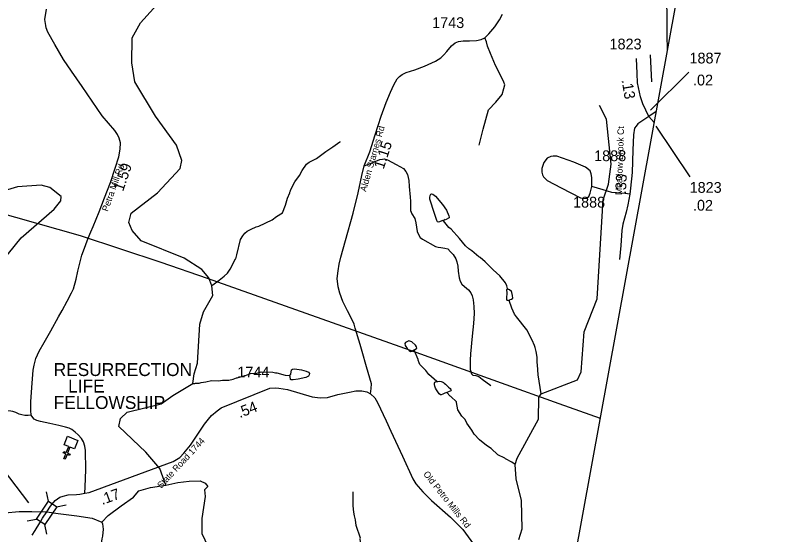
# Model space of a CAD drawing. Extents: x 1159738 to 1321356, y 736314 to 882035.
# Drawn here: x 1299773 to 1308817, y 769398 to 775412 of the extents above; entities that cross this region are included whole.
import ezdxf

# ---------------------------------------------------------------- set-up
doc = ezdxf.new("R2010")
doc.units = 0
for name, color, linetype in [('Exist Boundary Political CountyLine', 7, 'Continuous'), ('Exist Cultural Church CELL', 7, 'Continuous'), ('Exist Cultural Church Label', 7, 'Continuous'), ('Exist Hydrographic Creek Single Shore', 7, 'Continuous'), ('Exist Hydrographic Misc Water Feature', 7, 'Continuous'), ('Exist Road Non-System Type 51', 7, 'Continuous'), ('Exist Road Secondary Mileage Hundredths English Label', 7, 'Continuous'), ('Exist Road Secondary Structure Standard Bridge CELL', 7, 'Continuous'), ('Exist Road Secondary Structure Standard Bridge Number Label', 7, 'Continuous'), ('Exist Road Secondary Type 51 Attributed', 7, 'Continuous'), ('Exist Road Secondary Type 51 Label', 7, 'Continuous'), ('Exist Road Secondary Type 51 Number Label', 7, 'Continuous'), ('Exist Utilities Electrical Transmission Line', 7, 'Continuous')]:
    doc.layers.add(name, color=color, linetype=linetype)

msp = doc.modelspace()

# ---------------------------------------------------------------- linework, layer by layer
at = {"layer": 'Exist Boundary Political CountyLine'}
msp.add_lwpolyline([(1307125.5, 794110.3), (1307805.6, 789623.7), (1308431.3, 785468.2), (1308766.8, 783371.1), (1308795.2, 783222.4), (1308809.9, 783078), (1308816.8, 783031.7), (1308814.5, 782939), (1308787.7, 782810.3), (1308776.6, 782762.5), (1308735.4, 782545.4), (1308717.2, 782445.7), (1308709.8, 782385.8), (1308695.6, 782298.1), (1308681.9, 782222.3), (1308647.5, 782037.1), (1308528.9, 781575.6), (1305358.3, 764208.2)], dxfattribs=at)
at = {"layer": 'Exist Cultural Church CELL'}
msp.add_lwpolyline([(1300457.1, 770389.3), (1300404.2, 770410.3), (1300375.9, 770339.6), (1300405.6, 770327.7), (1300399.7, 770312.9), (1300370, 770324.8), (1300347.6, 770268.9), (1300332.8, 770274.9), (1300355.1, 770330.7), (1300325.4, 770342.6), (1300331.3, 770357.4), (1300361, 770345.6), (1300389.3, 770416.2), (1300335.8, 770437.8), (1300375.3, 770536.6), (1300496.6, 770488.1)], close=True, dxfattribs=at)
at = {"layer": 'Exist Hydrographic Creek Single Shore'}
for points in [[(1301514.8, 769967.7), (1301444.8, 770162.8), (1301281.8, 770349.9), (1300971.8, 770648.2), (1300990.8, 770739.8), (1301067.8, 770813.7), (1301461.8, 770910.8), (1301597.8, 771009.9), (1301830.5, 771148.8), (1301845.8, 771261), (1301881.8, 771385), (1301908.8, 771834.1), (1301953.8, 771977.7), (1302058.8, 772166), (1302049.2, 772280.6), (1302012.8, 772373.7), (1301931.8, 772467.2), (1301726.8, 772599.4), (1301230.8, 772803), (1301124.8, 772920), (1301085.7, 773012.7), (1301112.8, 773120.5), (1301418.7, 773357.3), (1301683.7, 773640.8), (1301702.7, 773732.4), (1301640.8, 773910.9), (1301397.7, 774247.3), (1301156.8, 774646), (1301120.8, 774863.4), (1301126.7, 775155.4), (1301222.7, 775327.5), (1301522.8, 775662.8)], [(1299444.8, 772353.1), (1299838.8, 772834.3), (1300221.7, 773168), (1300299.7, 773264.9), (1300300.8, 773314.1), (1300169.7, 773418.5), (1300069.8, 773446.7), (1299794.7, 773426), (1299603.3, 773369.5)], [(1298162.8, 771013.3), (1298085.1, 770756.7), (1298051.8, 770579.1), (1298057.3, 770534.6), (1298079.5, 770434.7), (1298146.1, 770395.8), (1298284.8, 770418.1), (1298423.5, 770456.9), (1298512.3, 770434.7), (1298573.3, 770373.6), (1298656, 770195.6), (1298728.7, 770023.9), (1298817.4, 769879.5), (1298900.7, 769762.9), (1299044.4, 769673.7), (1299194.7, 769618.5), (1299433.3, 769618.5), (1299649.7, 769646.3), (1299816.2, 769663), (1299960.4, 769663), (1300134.3, 769661.2)], [(1305610.9, 769340.4), (1305647.8, 769464.5), (1305638.9, 769789.7), (1305577.9, 770040.3), (1305566.5, 770210), (1305591.8, 770283), (1305835.8, 770734.4), (1305840.9, 770983.7), (1305867.8, 771025.9)], [(1300134.3, 769661.2), (1300265.6, 769640.8), (1300482, 769613), (1300659.5, 769585.2), (1300773.7, 769539.7), (1300848.1, 769618.5), (1300997.9, 769729.6), (1301142.2, 769829.5), (1301203.2, 769901.7), (1301336.4, 769940.6), (1301514.8, 769967.7)], [(1301514.8, 769967.7), (1301654.3, 769998.3), (1301787.5, 770014.9), (1301915.1, 770020.5), (1301970.6, 769992.7), (1302003.9, 769953.8), (1301965, 769915), (1301970.6, 769837.3), (1301931.7, 769581.9), (1301931.7, 769409.7), (1302003.9, 769259.8)]]:
    msp.add_lwpolyline(points, dxfattribs=at)
at = {"layer": 'Exist Hydrographic Misc Water Feature'}
for points in [[(1305867.8, 771025.9), (1306287.9, 771191.4), (1306331.9, 771282.4), (1306367.9, 771747.8), (1306518.9, 772128.8), (1306586.9, 773276.4), (1306649.8, 773459), (1306679.8, 773691.4), (1306624.8, 774211.2), (1306545.8, 774370.3)], [(1302049.2, 772280.6), (1302059.4, 772292.3), (1302135, 772344.1), (1302192.3, 772390.4), (1302229.4, 772427.3), (1302262.7, 772474.3), (1302300.9, 772545.2), (1302320, 772588), (1302326.2, 772592.5), (1302340.4, 772638.5), (1302380.6, 772814.9), (1302407.9, 772858.1), (1302432.8, 772889.4), (1302457.4, 772912.7), (1302504.2, 772937.3), (1302562.9, 772963.6), (1302593.3, 772972.6), (1302747.4, 773044.1), (1302799.8, 773083.8), (1302869.7, 773124.5), (1302904.3, 773215.5), (1302926.6, 773294.9), (1302952.4, 773358.1), (1302952.6, 773366.1), (1302961.1, 773381.9), (1302961.3, 773389.9), (1303012.1, 773484.4), (1303066.2, 773558.8), (1303095.2, 773615.3), (1303146, 773688.5), (1303176.3, 773713.4), (1303246.8, 773749.5), (1303264, 773757), (1303370.4, 773837.9), (1303451.9, 773891.4), (1303531.6, 773949.1), (1303541.7, 773952.8)], [(1304737.5, 773031.2), (1304735.6, 773035.2), (1304727.6, 773035.5), (1304679.1, 773016.9), (1304665.3, 773023.3), (1304657.7, 773037.5), (1304629.9, 773116.4), (1304578.8, 773286), (1304577.2, 773302), (1304580, 773325.9), (1304588.4, 773341.7), (1304596.5, 773345.4), (1304612.5, 773343), (1304643.8, 773320), (1304723, 773223.7), (1304769.2, 773156.3), (1304799.3, 773091.4), (1304802.8, 773075.3), (1304800.5, 773067.3), (1304759.9, 773046.5), (1304751.9, 773046.8), (1304737.5, 773031.2)], [(1305477.1, 772248), (1305470, 772279.3), (1305455.2, 772315.8), (1305389.3, 772393.7), (1305309.8, 772463.5), (1305273.2, 772505.2), (1305218, 772558.8), (1305159.5, 772608.6), (1305143.7, 772617.1), (1305065.6, 772683.4), (1305030.3, 772708.4), (1304991.3, 772743.6), (1304921.7, 772827.7), (1304822.8, 772934.7), (1304799.4, 772955.3), (1304737.5, 773031.2)], [(1305477.1, 772248), (1305466.8, 772233.4), (1305466.4, 772223.4), (1305470.2, 772215.3), (1305467.5, 772119.4), (1305471.3, 772113.3), (1305485.3, 772114.8), (1305497.2, 772110.5)], [(1305497.2, 772110.5), (1305507.5, 772120.2), (1305525.7, 772125.6), (1305537.9, 772135.3), (1305536.9, 772169.3), (1305529.8, 772201.5), (1305524.2, 772213.7), (1305502.7, 772232.3), (1305488.9, 772236.8), (1305477.1, 772248)], [(1305867.8, 771025.9), (1305832.5, 771248.4), (1305828.4, 771305.6), (1305830.3, 771312.4), (1305822.7, 771396.7), (1305822.3, 771452.7), (1305812.2, 771517), (1305799.6, 771565.4), (1305792.3, 771589.6), (1305764.1, 771650.5), (1305703.5, 771770.3), (1305583.7, 771919.8), (1305560.7, 771952.6), (1305526.6, 772019.6), (1305497.2, 772110.5)], [(1304400.1, 771526.8), (1304400.4, 771538.8), (1304424.9, 771556.1), (1304423.4, 771574.1), (1304410, 771592.5), (1304367.1, 771629.8), (1304335.4, 771640.8), (1304294.9, 771624), (1304286.5, 771610.2), (1304289.8, 771586.1), (1304312.8, 771553.4), (1304336.1, 771528.7), (1304353.8, 771518.2), (1304367.9, 771521.8), (1304392.4, 771537.1), (1304400.1, 771526.8)], [(1304657.3, 771169.5), (1304565.6, 771251), (1304529.9, 771298.3), (1304475.9, 771350.8), (1304461.6, 771369), (1304454, 771385.2), (1304441, 771417.6), (1304441.2, 771425.6), (1304400.1, 771526.8)], [(1302947.5, 771241.7), (1302963.9, 771257.3), (1302973.3, 771305), (1302983.6, 771314.7), (1303009.6, 771317.9), (1303089.4, 771307.6), (1303144.8, 771289.9), (1303168.5, 771277.2), (1303182.2, 771262.8), (1303179.7, 771248.9), (1303169.2, 771233.2), (1303138.8, 771218.1), (1303050.2, 771196.7), (1302993.9, 771188.4), (1302969.9, 771189.1), (1302962, 771193.3), (1302959.1, 771229.4), (1302947.5, 771241.7)], [(1301830.5, 771148.8), (1301852.4, 771146.2), (1301860.5, 771149.9), (1301900.6, 771152.7), (1301924.8, 771160), (1301981, 771166.4), (1302045.4, 771180.4), (1302125.3, 771178.1), (1302174.7, 771186.6), (1302181.5, 771184.4), (1302245.6, 771186.5), (1302298, 771199), (1302334.4, 771211.9), (1302342.4, 771211.7), (1302407.1, 771233.7), (1302415.1, 771233.5), (1302431.3, 771241), (1302439.3, 771240.8), (1302496, 771263.1), (1302572.1, 771268.9), (1302622.6, 771283.4), (1302756.5, 771279.4), (1302788.3, 771270.5), (1302804.3, 771270), (1302899.5, 771243.2), (1302947.5, 771241.7)], [(1304772.9, 771043), (1304753.1, 771034.3), (1304728.4, 771025.6), (1304706.9, 771016.7), (1304699.9, 771017), (1304686, 771028.6), (1304669.7, 771050.7), (1304654.2, 771074.3), (1304644, 771094.3), (1304633.7, 771118.1), (1304630.4, 771136.6), (1304630.9, 771149.8), (1304635.4, 771161.5), (1304644.5, 771166.8), (1304657.3, 771169.5)], [(1304657.3, 771169.5), (1304670.5, 771171.4), (1304691.2, 771172.6), (1304707.8, 771171.7), (1304722.2, 771168), (1304734.3, 771160.6), (1304745.4, 771150.4), (1304757.3, 771139.8), (1304774.3, 771123.3), (1304793.2, 771106.3), (1304811.6, 771090.7), (1304820.7, 771079.6), (1304823.3, 771070.1), (1304820.3, 771063.1), (1304792.6, 771051.6), (1304772.9, 771043)], [(1305566.5, 770210), (1305527.2, 770237.1), (1305456.3, 770275.2), (1305448.6, 770283.5), (1305365.6, 770319.9), (1305287.6, 770392.3), (1305234.6, 770427.6), (1305152.5, 770494), (1305092.4, 770560.1), (1305065.8, 770606.9), (1305008.2, 770688.6), (1304985.3, 770729.3), (1304948.5, 770770.4), (1304900.5, 770843.8), (1304885.5, 770926.6), (1304887.2, 770936.3), (1304819, 770998.3), (1304813, 771000.4), (1304772.9, 771043)], [(1303880.9, 768565.6), (1303848.4, 768626.5), (1303827.8, 768675.1), (1303791.4, 768732.2), (1303775.4, 768803.5), (1303777.6, 768812.6), (1303762.4, 768889.7), (1303757.4, 769081.3), (1303765.5, 769153), (1303779.3, 769216.6), (1303780.7, 769264.6), (1303777, 769276.7), (1303771.1, 769346.7), (1303773.2, 769352.9), (1303723.5, 769502.4), (1303715.4, 769568.6), (1303702.8, 769615), (1303695.9, 769655.3), (1303690, 769727.4), (1303686.8, 769891.6)], [(1300773.7, 769539.7), (1300781.2, 769521.5), (1300787.4, 769457.3), (1300781.1, 769377.5), (1300772.2, 769345.7), (1300761.8, 769266), (1300765.9, 769214.5), (1300760, 769062), (1300753.9, 768990.2), (1300756.3, 768934.1)]]:
    msp.add_lwpolyline(points, dxfattribs=at)
at = {"layer": 'Exist Road Non-System Type 51'}
for points in [[(1305149.5, 773911.8), (1305196.4, 774097.1), (1305258.8, 774318.1), (1305343.6, 774409.6), (1305417.2, 774496.7), (1305437.3, 774565.9), (1305446.6, 774610), (1305436.1, 774640.2), (1305400.1, 774714.5), (1305337.5, 774834.1), (1305279.4, 774974.6), (1305244.7, 775059), (1305233.1, 775107.8), (1305214.6, 775153.1)], [(1306457.1, 773432.7), (1306457.1, 773534.5), (1306450, 773577.4), (1306435.7, 773613.1), (1306384, 773656), (1306248.3, 773713.1), (1306048.5, 773781), (1306005.7, 773781), (1305978.9, 773777.4), (1305936.1, 773759.5), (1305900.4, 773707.7), (1305877.2, 773638.1), (1305875.4, 773597), (1305882.5, 773564.9), (1305896.8, 773541.7), (1305936.1, 773498.8), (1306098.5, 773416.7), (1306323.3, 773300.6), (1306359, 773293.5), (1306394.7, 773297), (1306421.4, 773316.7), (1306435.7, 773354.2), (1306455.3, 773432.7)], [(1303815.8, 773669.5), (1303856.4, 773685.3), (1303925.7, 773714.2), (1303997.9, 773743.1), (1304029.7, 773748.9), (1304048.4, 773750.3), (1304084.5, 773738.8), (1304187, 773686.8), (1304270.8, 773640.5), (1304298.2, 773605.9), (1304317, 773568.3), (1304332.9, 773498.9), (1304335.7, 773429.6), (1304348.7, 773306.8), (1304351.6, 773260.6), (1304354.5, 773198.4), (1304353.9, 773151.6), (1304368.4, 773112.6), (1304403, 773062), (1304416, 773008.6), (1304431.9, 772908.9), (1304447.8, 772865.5), (1304463.6, 772841), (1304494, 772820.7), (1304641.2, 772735.5), (1304673, 772726.8), (1304704.7, 772725.4), (1304752.4, 772716.7), (1304784.1, 772706.6), (1304818.8, 772674.8), (1304847.7, 772641.6), (1304880.3, 772590.8), (1304891.9, 772556.1), (1304903.4, 772508.4), (1304904.9, 772447.7), (1304917.9, 772372.6), (1304928, 772332.2), (1304949.6, 772297.5), (1304978.5, 772270), (1305024.7, 772233.9), (1305053.6, 772197.8), (1305066.6, 772164.6), (1305078.1, 772115.5), (1305088.2, 772041.8), (1305089.7, 771957.1), (1305085.3, 771841.6), (1305068, 771694.2), (1305049.3, 771492.7), (1305046.4, 771417.6), (1305043.5, 771354), (1305046.4, 771310.7), (1305060.9, 771260.1), (1305075.3, 771244.2), (1305109.9, 771238.5), (1305146, 771229.8), (1305185, 771196.6), (1305285.6, 771124.9)], [(1306898.3, 773341.4), (1306840.8, 773350.6), (1306740.9, 773357.7), (1306689.1, 773363.1), (1306587.4, 773391.7), (1306457.1, 773432.7)], [(1299953.3, 770779.4), (1299918.6, 770777.8), (1299879, 770777.8), (1299844.4, 770782.7), (1299813, 770791), (1299775.1, 770812.5), (1299742, 770824), (1299717.3, 770827.3), (1299682.6, 770829), (1299648, 770829), (1299615, 770835.6), (1299570.4, 770848.8), (1299535.8, 770860.4), (1299501.1, 770871.9), (1299476.3, 770871.9), (1299448.3, 770865.3), (1299425.2, 770847.1), (1299410.3, 770820.7), (1299395.5, 770781.1), (1299388.9, 770733.2), (1299385.6, 770662.2), (1299387.2, 770495.4)]]:
    msp.add_lwpolyline(points, dxfattribs=at)
at = {"layer": 'Exist Road Secondary Structure Standard Bridge CELL'}
for p, q in [((1300155, 769781.9), (1300132.9, 769892.9)), ((1300249.1, 769719), (1300360.1, 769741.1)), ((1299905.9, 769554), (1300016.9, 769576.1)), ((1300135.2, 769400.7), (1300113.1, 769511.7))]:
    msp.add_line(p, q, dxfattribs=at)
msp.add_lwpolyline([(1300016.9, 769576.1), (1300154.5, 769782.2), (1300250.8, 769717.9), (1300113.1, 769511.7)], close=True, dxfattribs=at)
at = {"layer": 'Exist Road Secondary Structure Standard Bridge Number Label'}
msp.add_lwpolyline([(1299926.2, 769762.7), (1298944.8, 771052), (1297886.5, 771879.5)], dxfattribs=at)
at = {"layer": 'Exist Road Secondary Type 51 Attributed'}
for p in [(1307200.7, 774300.7), (1307177.2, 774171.7)]:
    msp.add_line(p, (1307118.5, 774244.5), dxfattribs=at)
for points in [[(1307457.1, 776252.5), (1307455.8, 776214.6), (1307434.4, 776160.2), (1307398, 776065.7), (1307366.5, 775990.5), (1307343.8, 775904.7), (1307327.7, 775807.6), (1307319.6, 775697.5), (1307321.2, 775579.8), (1307326.1, 775399.1), (1307326.1, 775191.9), (1307330.2, 775009.6)], [(1300577.8, 769877.3), (1300579.6, 769949.4), (1300586.2, 770146), (1300582.9, 770370.6), (1300574.7, 770421.8), (1300559.8, 770469.6), (1300536.7, 770509.3), (1300500.4, 770550.6), (1300465.8, 770583.6), (1300424.5, 770615), (1300393.2, 770628.2), (1300353.6, 770643), (1300274.3, 770661.2), (1300172, 770684.3), (1300060.6, 770705.1), (1300017.7, 770716.7), (1299989.6, 770733.2), (1299973.1, 770753), (1299953.3, 770779.4), (1299948.2, 770832.6), (1299948.2, 770939.7), (1299964.5, 771151.5), (1299978.5, 771302.8), (1299987.8, 771361), (1300006.7, 771435.8), (1300046.9, 771522.4), (1300104.1, 771621.7), (1300180.8, 771759), (1300271.2, 771920.7), (1300313.1, 771995.2), (1300371.2, 772102.3), (1300422, 772197.4), (1300444.7, 772244.8), (1300475.6, 772358), (1300494.5, 772449.1), (1300541, 772636), (1300561.9, 772687.2), (1300613.1, 772833.8), (1300644, 772904.4), (1300671.2, 772966.5), (1300743.3, 773138.8), (1300803.8, 773299.4), (1300873.4, 773479.4), (1300929.3, 773642.3), (1300971.1, 773775), (1300986.6, 773864.3), (1300988.2, 773937.1), (1300975.2, 773990.5), (1300955.8, 774032.6), (1300923.5, 774079.6), (1300777.9, 774251.2), (1300543.5, 774590.5), (1300422.6, 774767.4), (1300327.2, 774904.7), (1300227.2, 775077), (1300149.1, 775220.2), (1300126.4, 775272), (1300122.9, 775299), (1300111.9, 775367.5), (1300129.9, 775485.2)], [(1303889.5, 771027.5), (1303898.4, 771090.3), (1303900.1, 771143.3), (1303842.6, 771342.5), (1303792.5, 771516.7), (1303769.5, 771598.3), (1303713, 771790.1), (1303698, 771834.3), (1303665.3, 771909.3), (1303622.4, 771988.6), (1303567.9, 772099.2), (1303533.3, 772195), (1303515.1, 772269.3), (1303503.5, 772365.1), (1303513.3, 772454.9), (1303524.9, 772529.2), (1303544.7, 772611.8), (1303597.5, 772805), (1303688, 773122.6), (1303747.5, 773358.7), (1303788.4, 773556.8), (1303815.8, 773669.5), (1303879.5, 773833.9), (1303943.9, 774031.8), (1304012.8, 774245.3), (1304070.6, 774403.2), (1304121.5, 774526.6), (1304159.2, 774608.9), (1304198.3, 774680.5), (1304224.3, 774708), (1304257, 774731.2), (1304303.7, 774751.2), (1304403.7, 774784.5), (1304517, 774826.8), (1304641.4, 774882.4), (1304704.7, 774924.1), (1304739.3, 774957.3), (1304774.8, 774995.8), (1304828.1, 775062.5), (1304872.5, 775098.1), (1304910.3, 775113.6), (1304963.6, 775120.3), (1305037, 775120.3), (1305119.2, 775124.8), (1305171.6, 775134.5), (1305214.6, 775153.1), (1305262.8, 775199), (1305331.7, 775283.5), (1305385.4, 775362.4), (1305420.6, 775430.2)], [(1307118.5, 774244.5), (1307049.3, 774390.3), (1307020.5, 774470.6), (1306985.5, 774631.2), (1306981.4, 774742.4), (1306975.2, 774913.4)], [(1307118.5, 774244.5), (1306988.9, 774156.5), (1306968.3, 774129.7), (1306951.8, 774106.9), (1306939.5, 774028.7), (1306931.2, 773853.6), (1306925.1, 773594.7), (1306904.5, 773413.5), (1306898.3, 773341.4), (1306871.6, 773219.9), (1306852.9, 773135.4), (1306813.7, 772993), (1306803.4, 772920.8), (1306793.1, 772745.4), (1306777.2, 772584.4)], [(1300577.8, 769877.3), (1300625.7, 769885.5), (1301601.9, 770243.3), (1301679.4, 770289.6), (1301725.6, 770339.1), (1301800.9, 770432.6), (1301964.3, 770674.4), (1302010.5, 770733.2), (1302043.5, 770777.8), (1302111.2, 770832.3), (1302157.4, 770863.6), (1302720.7, 771092.8), (1302790, 771097.8), (1302826.3, 771094.5), (1302927, 771076.3), (1303214.2, 770993.5), (1303306.7, 770981.3), (1303389.8, 770984.1), (1303508.7, 771018.2), (1303645.8, 771047), (1303719.3, 771060.6), (1303759.9, 771062.5), (1303788.9, 771062), (1303848, 771051.4), (1303889.5, 771027.5)], [(1303889.5, 771027.5), (1303938.1, 770981.6), (1303969.8, 770928.3), (1304071.3, 770715.3), (1304123.4, 770594.6), (1304259.3, 770306.9), (1304382, 770040.4), (1304415.5, 769986.1), (1304494.5, 769892.5), (1304597.9, 769790.8), (1304815, 769599.1), (1304960.5, 769454.3), (1305083.8, 769286.4)], [(1300134.3, 769661.2), (1300177.4, 769727.2), (1300231, 769789.2), (1300258.6, 769810.6), (1300286.6, 769828.8), (1300325.2, 769842.7), (1300381.3, 769855.9), (1300480.3, 769862.5), (1300518.7, 769862.8), (1300577.8, 769877.3)], [(1299967.1, 769388.6), (1299998.4, 769444.7), (1300053.6, 769533), (1300083.7, 769584.9), (1300134.3, 769661.2)]]:
    msp.add_lwpolyline(points, dxfattribs=at)
at = {"layer": 'Exist Road Secondary Type 51 Label'}
msp.add_lwpolyline([(1307132.8, 774956.3), (1307148.9, 774645)], dxfattribs=at)
at = {"layer": 'Exist Road Secondary Type 51 Number Label'}
for p, q in [((1307134.4, 774317.9), (1307582.6, 774758)), ((1307199.6, 774130.5), (1307590.8, 773543.8))]:
    msp.add_line(p, q, dxfattribs=at)
at = {"layer": 'Exist Utilities Electrical Transmission Line'}
msp.add_lwpolyline([(1293695.3, 774869.9), (1294196.9, 774728), (1294542.8, 774621.4), (1296310.8, 774095), (1297425.3, 773803.3), (1298226.8, 773503.5), (1298790.4, 773374.2), (1299508.6, 773148.5), (1300521.9, 772862.5), (1301459.4, 772552.6), (1301995, 772369.9), (1304467.7, 771489.4), (1305403.8, 771154.7), (1306071.7, 770913.7), (1306551.9, 770746.5)], dxfattribs=at)

# ---------------------------------------------------------------- texts
at = {"layer": 'Exist Cultural Church Label'}
for s, p in [('RESURRECTION', (1300215.1, 771233.8)), ('   LIFE ', (1300215.1, 771042.8)), ('FELLOWSHIP', (1300215.1, 770851.8))]:
    msp.add_text(s, height=150, dxfattribs=at).set_placement(p)
at = {"layer": 'Exist Road Secondary Mileage Hundredths English Label'}
for s, rotation, p in [('.02', 359.8645, (1307629.3, 774603.1)), ('.13', 279.72098, (1306800.4, 774664.3)), ('1.15', 71.96384, (1304040.8, 773624)), ('1.59', 71.08713, (1301019.7, 773367.7)), ('.33', 86.94944, (1306850.1, 773340.5)), ('.02', 359.44682, (1307628.3, 773151.8)), ('.54', 21.33083, (1302372.8, 770745.8)), ('.17', 19.83482, (1300777.4, 769738.7))]:
    msp.add_text(s, height=125, rotation=rotation, dxfattribs=at).set_placement(p)
at = {"layer": 'Exist Road Secondary Type 51 Label'}
for s, rotation, p in [('Alden Starnes Rd', 73.88456, (1303837, 773366)), ('Meadow Brook Ct', 88.15966, (1306804.3, 773331.2)), ('Petra Mill Rd', 70.40127, (1300842.6, 773135.2)), ('State Road 1744', 47.1495, (1301461.6, 769925)), ('Old Petro Mills Rd', 308.47448, (1304496.9, 770095.9))]:
    msp.add_text(s, height=75, rotation=rotation, dxfattribs=at).set_placement(p)
at = {"layer": 'Exist Road Secondary Type 51 Number Label'}
for s, p in [('1743', (1304604.2, 775268.1)), ('1823', (1306661, 775020.2)), ('1887', (1307588.4, 774857.6)), ('1888', (1306483, 773724.9)), ('1823', (1307589.9, 773357.9)), ('1888', (1306238.5, 773187)), ('1744', (1302345.5, 771217.3))]:
    msp.add_text(s, height=125, dxfattribs=at).set_placement(p)

doc.saveas('drawing.dxf')
